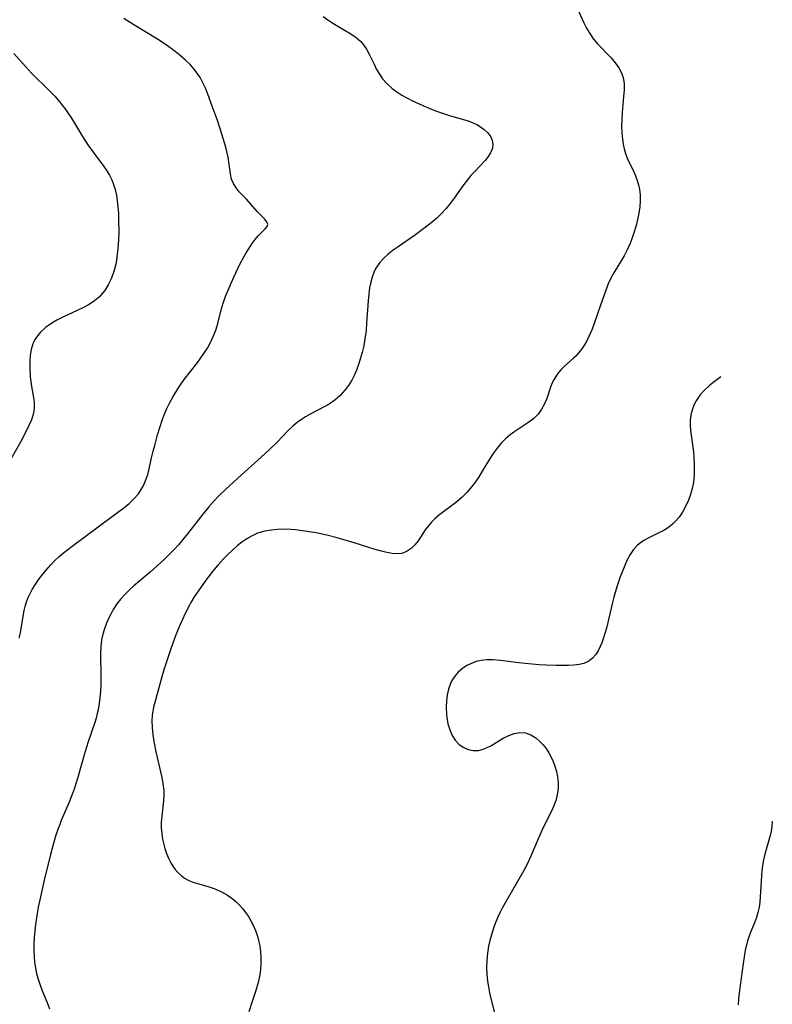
# Model space of a CAD drawing. Header units: inches. Extents: x 1073367 to 1082519, y 1569854 to 1574957.
# Tile 527 of 565: x 1081506 to 1081706, y 1573346 to 1573608. Entities that reach past the tile are written whole.
import ezdxf

# ---------------------------------------------------------------- set-up
doc = ezdxf.new("R2010")
doc.units = ezdxf.units.IN
doc.header["$MEASUREMENT"] = 0
doc.layers.add('CGG_CurvaNivelLidar_v1', color=7, linetype='Continuous', lineweight=30, true_color=0x008008)

msp = doc.modelspace()

# ---------------------------------------------------------------- linework, layer by layer
at = {"layer": 'CGG_CurvaNivelLidar_v1'}
for points in [[(1081653.6921, 1573612.1102, 77), (1081655.7978, 1573607.4606, 77), (1081656.5259, 1573605.9906, 77), (1081657.333, 1573604.5803, 77), (1081658.3583, 1573603.1177, 77), (1081659.4217, 1573601.8771, 77), (1081663.0367, 1573598.1222, 77), (1081664.143, 1573596.7998, 77), (1081665.0993, 1573595.42, 77), (1081665.7209, 1573594.263, 77), (1081666.2262, 1573592.8516, 77), (1081666.4761, 1573591.1667, 77), (1081666.4838, 1573589.544, 77), (1081666.3642, 1573587.8708, 77), (1081665.9554, 1573583.5567, 77), (1081665.8496, 1573581.7965, 77), (1081665.8218, 1573580.0482, 77), (1081665.9001, 1573578.2547, 77), (1081666.0552, 1573576.5043, 77), (1081666.2147, 1573575.1855, 77), (1081666.4603, 1573573.8983, 77), (1081666.8383, 1573572.6519, 77), (1081667.3309, 1573571.4298, 77), (1081669.0054, 1573567.9495, 77), (1081669.5312, 1573566.7416, 77), (1081669.9965, 1573565.5084, 77), (1081670.3545, 1573564.3313, 77), (1081670.6152, 1573563.1307, 77), (1081670.7761, 1573561.6729, 77), (1081670.7905, 1573560.1907, 77), (1081670.6591, 1573558.5045, 77), (1081670.405, 1573556.8071, 77), (1081670.0566, 1573555.1055, 77), (1081669.6782, 1573553.5768, 77), (1081669.0095, 1573551.3201, 77), (1081668.5583, 1573550.0148, 77), (1081668.058, 1573548.7305, 77), (1081667.319, 1573547.0874, 77), (1081666.4855, 1573545.5015, 77), (1081663.7344, 1573540.987, 77), (1081663.0442, 1573539.6943, 77), (1081662.2915, 1573538.0038, 77), (1081661.0904, 1573534.8257, 77), (1081660.1231, 1573532.1179, 77), (1081658.5625, 1573527.488, 77), (1081658.0003, 1573525.9838, 77), (1081657.1383, 1573524.0179, 77), (1081656.5572, 1573522.9046, 77), (1081655.9296, 1573521.8369, 77), (1081655.2243, 1573520.7628, 77), (1081654.47, 1573519.7562, 77), (1081653.6569, 1573518.8342, 77), (1081653.0409, 1573518.2371, 77), (1081650.5412, 1573516.0382, 77), (1081649.6596, 1573515.172, 77), (1081649.0908, 1573514.5314, 77), (1081648.569, 1573513.8529, 77), (1081647.7623, 1573512.5228, 77), (1081647.314, 1573511.5681, 77), (1081646.9249, 1573510.5816, 77), (1081645.9036, 1573507.5609, 77), (1081645.3267, 1573506.0923, 77), (1081644.5659, 1573504.6631, 77), (1081643.6031, 1573503.3933, 77), (1081642.4576, 1573502.2537, 77), (1081641.1729, 1573501.238, 77), (1081637.4196, 1573498.785, 77), (1081636.1779, 1573497.8579, 77), (1081634.992, 1573496.8381, 77), (1081633.8172, 1573495.6386, 77), (1081632.7267, 1573494.337, 77), (1081631.7129, 1573492.9535, 77), (1081630.727, 1573491.4385, 77), (1081628.7949, 1573488.1807, 77), (1081627.7926, 1573486.5696, 77), (1081626.7347, 1573485.0538, 77), (1081625.9513, 1573484.0455, 77), (1081624.727, 1573482.6437, 77), (1081623.4188, 1573481.329, 77), (1081622.0376, 1573480.107, 77), (1081620.9771, 1573479.2655, 77), (1081617.5098, 1573476.6552, 77), (1081616.2664, 1573475.598, 77), (1081615.2931, 1573474.6399, 77), (1081614.405, 1573473.6324, 77), (1081613.609, 1573472.5873, 77), (1081611.7116, 1573469.692, 77), (1081610.847, 1573468.6068, 77), (1081609.8884, 1573467.6657, 77), (1081608.8355, 1573466.9195, 77), (1081607.682, 1573466.4315, 77), (1081607.4354, 1573466.3707, 77), (1081606.1858, 1573466.2482, 77), (1081604.8544, 1573466.3518, 77), (1081603.4552, 1573466.612, 77), (1081601.9975, 1573466.9691, 77), (1081600.3366, 1573467.4225, 77), (1081598.6355, 1573467.9312, 77), (1081594.7518, 1573469.1879, 77), (1081590.2394, 1573470.4588, 77), (1081587.4677, 1573471.1594, 77), (1081584.6331, 1573471.7773, 77), (1081582.8041, 1573472.1141, 77), (1081580.9742, 1573472.3946, 77), (1081579.1472, 1573472.6056, 77), (1081577.8674, 1573472.702, 77), (1081576.1182, 1573472.7553, 77), (1081574.3877, 1573472.7126, 77), (1081572.6857, 1573472.5618, 77), (1081571.0244, 1573472.2821, 77), (1081569.4194, 1573471.8427, 77), (1081568.9951, 1573471.6903, 77), (1081567.5725, 1573471.0505, 77), (1081566.2092, 1573470.2623, 77), (1081564.8961, 1573469.3566, 77), (1081563.6277, 1573468.3564, 77), (1081562.3753, 1573467.2561, 77), (1081561.1611, 1573466.0918, 77), (1081559.9825, 1573464.8756, 77), (1081558.5418, 1573463.2718, 77), (1081557.436, 1573461.9485, 77), (1081555.3173, 1573459.2204, 77), (1081553.2422, 1573456.3357, 77), (1081552.2363, 1573454.8171, 77), (1081551.3035, 1573453.2606, 77), (1081550.8349, 1573452.3939, 77), (1081549.7266, 1573450.1647, 77), (1081549.0893, 1573448.7974, 77), (1081548.4753, 1573447.4148, 77), (1081547.3414, 1573444.6596, 77), (1081546.09, 1573441.2749, 77), (1081545.1675, 1573438.5673, 77), (1081544.1622, 1573435.392, 77), (1081543.627, 1573433.5754, 77), (1081541.7052, 1573426.7288, 77), (1081541.4026, 1573425.5028, 77), (1081541.187, 1573424.3976, 77), (1081541.0382, 1573423.2836, 77), (1081540.9591, 1573421.8779, 77), (1081541.0088, 1573420.0282, 77), (1081541.19, 1573418.1664, 77), (1081541.4661, 1573416.2984, 77), (1081541.9921, 1573413.5644, 77), (1081543.5885, 1573406.8117, 77), (1081543.9118, 1573405.077, 77), (1081544.093, 1573403.3446, 77), (1081544.1028, 1573401.974, 77), (1081544.0197, 1573400.6005, 77), (1081543.5671, 1573396.4251, 77), (1081543.4588, 1573394.8836, 77), (1081543.4533, 1573393.3468, 77), (1081543.5811, 1573391.86, 77), (1081543.8229, 1573390.3858, 77), (1081544.153, 1573388.9285, 77), (1081544.4403, 1573387.8799, 77), (1081544.8721, 1573386.5689, 77), (1081545.3837, 1573385.3023, 77), (1081545.9849, 1573384.0958, 77), (1081546.5319, 1573383.1948, 77), (1081547.1408, 1573382.3493, 77), (1081547.8949, 1573381.478, 77), (1081548.7271, 1573380.6995, 77), (1081549.6422, 1573380.0306, 77), (1081550.8167, 1573379.4012, 77), (1081552.082, 1573378.8965, 77), (1081553.4097, 1573378.4693, 77), (1081556.7317, 1573377.4927, 77), (1081558.0979, 1573377.0038, 77), (1081559.599, 1573376.3206, 77), (1081561.0323, 1573375.495, 77), (1081562.1721, 1573374.6925, 77), (1081563.2469, 1573373.7991, 77), (1081564.2509, 1573372.8215, 77), (1081565.0983, 1573371.8625, 77), (1081565.8858, 1573370.8481, 77), (1081566.6246, 1573369.7746, 77), (1081567.301, 1573368.6583, 77), (1081567.9068, 1573367.5013, 77), (1081568.531, 1573366.0569, 77), (1081569.0371, 1573364.5648, 77), (1081569.3266, 1573363.4668, 77), (1081569.6207, 1573361.9835, 77), (1081569.8212, 1573360.4446, 77), (1081569.9268, 1573358.8956, 77), (1081569.9403, 1573357.3451, 77), (1081569.8586, 1573355.801, 77), (1081569.7555, 1573354.8469, 77), (1081569.6054, 1573353.8997, 77), (1081569.234, 1573352.2992, 77), (1081568.5565, 1573350.1041, 77), (1081567.5147, 1573346.9868, 77), (1081566.7348, 1573344.4321, 77)], [(1081505.6988, 1573443.7824, 76), (1081506.0115, 1573445.1966, 76), (1081506.7533, 1573449.6934, 76), (1081507.0374, 1573451.1731, 76), (1081507.2844, 1573452.2023, 76), (1081507.5807, 1573453.2157, 76), (1081508.1098, 1573454.6442, 76), (1081508.602, 1573455.7136, 76), (1081509.1591, 1573456.7557, 76), (1081509.9231, 1573458.0093, 76), (1081510.7559, 1573459.2308, 76), (1081511.6441, 1573460.4242, 76), (1081512.82, 1573461.8804, 76), (1081514.0626, 1573463.2902, 76), (1081515.1763, 1573464.4481, 76), (1081516.3445, 1573465.5555, 76), (1081517.4761, 1573466.5284, 76), (1081519.7812, 1573468.319, 76), (1081523.59, 1573471.1298, 76), (1081527.7254, 1573474.2409, 76), (1081531.4396, 1573476.9374, 76), (1081533.4946, 1573478.4878, 76), (1081534.8975, 1573479.6589, 76), (1081536.1983, 1573480.8983, 76), (1081537.3588, 1573482.2303, 76), (1081538.1266, 1573483.3288, 76), (1081538.6214, 1573484.1876, 76), (1081539.0362, 1573485.0519, 76), (1081539.3924, 1573485.9454, 76), (1081539.8387, 1573487.3539, 76), (1081540.206, 1573488.8031, 76), (1081540.8732, 1573491.7678, 76), (1081541.3025, 1573493.4996, 76), (1081541.7119, 1573495.074, 76), (1081542.4914, 1573497.8463, 76), (1081543.7293, 1573501.8112, 76), (1081544.2274, 1573503.1758, 76), (1081544.9407, 1573504.8522, 76), (1081545.7428, 1573506.4929, 76), (1081546.4967, 1573507.8842, 76), (1081547.301, 1573509.2495, 76), (1081548.1535, 1573510.5863, 76), (1081549.5453, 1573512.5589, 76), (1081552.9142, 1573516.8541, 76), (1081553.813, 1573518.0505, 76), (1081554.8078, 1573519.4793, 76), (1081555.7294, 1573520.946, 76), (1081556.5613, 1573522.4548, 76), (1081557.2814, 1573524.0119, 76), (1081557.9135, 1573525.7376, 76), (1081558.4446, 1573527.5077, 76), (1081559.4114, 1573531.1081, 76), (1081559.9452, 1573532.905, 76), (1081560.6478, 1573534.9002, 76), (1081561.2823, 1573536.4887, 76), (1081561.9585, 1573538.0637, 76), (1081563.2432, 1573540.9058, 76), (1081564.4522, 1573543.415, 76), (1081565.2236, 1573544.8789, 76), (1081566.0271, 1573546.2876, 76), (1081566.8025, 1573547.5389, 76), (1081567.5965, 1573548.7143, 76), (1081568.4018, 1573549.795, 76), (1081569.2105, 1573550.7576, 76), (1081569.6676, 1573551.2427, 76), (1081571.1086, 1573552.6426, 76), (1081571.582, 1573553.2283, 76), (1081571.7708, 1573553.791, 76), (1081571.5263, 1573554.5003, 76), (1081570.884, 1573555.2761, 76), (1081568.9797, 1573557.2542, 76), (1081566.093, 1573560.5171, 76), (1081564.1784, 1573562.5198, 76), (1081563.321, 1573563.5549, 76), (1081562.6224, 1573564.6713, 76), (1081562.1475, 1573565.8675, 76), (1081561.8282, 1573567.227, 76), (1081561.2182, 1573571.6763, 76), (1081560.9164, 1573573.217, 76), (1081560.6199, 1573574.3723, 76), (1081559.2033, 1573578.9688, 76), (1081558.2763, 1573581.7438, 76), (1081557.0155, 1573585.2989, 76), (1081555.8277, 1573588.4759, 76), (1081555.1872, 1573590.0304, 76), (1081554.5265, 1573591.4756, 76), (1081553.7793, 1573592.8634, 76), (1081553.0044, 1573594.046, 76), (1081552.1367, 1573595.1679, 76), (1081551.1871, 1573596.2315, 76), (1081549.877, 1573597.5046, 76), (1081548.482, 1573598.7116, 76), (1081547.1883, 1573599.7507, 76), (1081544.7497, 1573601.5652, 76), (1081542.47, 1573603.1022, 76), (1081536.1251, 1573606.9079, 76), (1081533.4806, 1573608.5847, 76)], [(1081586.4543, 1573609.1418, 76.5), (1081587.7543, 1573608.1879, 76.5), (1081589.0806, 1573607.2869, 76.5), (1081590.8129, 1573606.2247, 76.5), (1081593.8271, 1573604.4632, 76.5), (1081595.2211, 1573603.5257, 76.5), (1081596.4697, 1573602.4693, 76.5), (1081596.8683, 1573602.0508, 76.5), (1081597.2447, 1573601.5981, 76.5), (1081598.044, 1573600.4129, 76.5), (1081598.736, 1573599.1284, 76.5), (1081600.0103, 1573596.4128, 76.5), (1081600.6942, 1573595.051, 76.5), (1081601.2616, 1573594.0654, 76.5), (1081602.2934, 1573592.5665, 76.5), (1081603.4798, 1573591.1799, 76.5), (1081604.8247, 1573589.9373, 76.5), (1081606.0574, 1573589.0387, 76.5), (1081607.3788, 1573588.229, 76.5), (1081608.7637, 1573587.4749, 76.5), (1081610.072, 1573586.8098, 76.5), (1081613.0154, 1573585.421, 76.5), (1081614.6495, 1573584.7136, 76.5), (1081616.3088, 1573584.055, 76.5), (1081618.2498, 1573583.3736, 76.5), (1081620.0921, 1573582.8029, 76.5), (1081623.4212, 1573581.8388, 76.5), (1081625.0177, 1573581.3228, 76.5), (1081626.5285, 1573580.7308, 76.5), (1081627.3298, 1573580.3478, 76.5), (1081628.0858, 1573579.9272, 76.5), (1081629.2844, 1573579.0998, 76.5), (1081630.2822, 1573578.1665, 76.5), (1081631.0248, 1573577.1302, 76.5), (1081631.414, 1573576.1642, 76.5), (1081631.5647, 1573575.1554, 76.5), (1081631.4673, 1573574.1364, 76.5), (1081630.9852, 1573572.8731, 76.5), (1081630.1863, 1573571.6426, 76.5), (1081629.5151, 1573570.8264, 76.5), (1081626.7882, 1573567.9105, 76.5), (1081625.7828, 1573566.7994, 76.5), (1081624.8122, 1573565.6447, 76.5), (1081623.8763, 1573564.4458, 76.5), (1081622.9779, 1573563.2127, 76.5), (1081621.289, 1573560.7691, 76.5), (1081620.2421, 1573559.3589, 76.5), (1081619.1278, 1573557.9941, 76.5), (1081617.9392, 1573556.6905, 76.5), (1081616.7091, 1573555.5031, 76.5), (1081615.5691, 1573554.5254, 76.5), (1081614.3894, 1573553.5862, 76.5), (1081611.0166, 1573551.0697, 76.5), (1081606.1274, 1573547.7016, 76.5), (1081605.0775, 1573546.9438, 76.5), (1081603.801, 1573545.9338, 76.5), (1081602.6192, 1573544.8612, 76.5), (1081601.5628, 1573543.7093, 76.5), (1081600.6699, 1573542.4567, 76.5), (1081600.4978, 1573542.1615, 76.5), (1081599.9365, 1573541.0004, 76.5), (1081599.4921, 1573539.7709, 76.5), (1081599.1431, 1573538.4867, 76.5), (1081598.8336, 1573536.9374, 76.5), (1081598.6047, 1573535.3443, 76.5), (1081598.4142, 1573533.4661, 76.5), (1081598.0324, 1573527.5451, 76.5), (1081597.8753, 1573525.6546, 76.5), (1081597.593, 1573523.3979, 76.5), (1081597.2564, 1573521.5774, 76.5), (1081596.8338, 1573519.7823, 76.5), (1081596.339, 1573518.0159, 76.5), (1081595.7794, 1573516.2846, 76.5), (1081595.3297, 1573515.0539, 76.5), (1081594.8261, 1573513.8557, 76.5), (1081594.0818, 1573512.393, 76.5), (1081593.22, 1573511.0077, 76.5), (1081592.2399, 1573509.7127, 76.5), (1081590.9715, 1573508.3579, 76.5), (1081589.5692, 1573507.1374, 76.5), (1081588.0541, 1573506.0529, 76.5), (1081586.9585, 1573505.3886, 76.5), (1081583.076, 1573503.3326, 76.5), (1081581.7985, 1573502.6198, 76.5), (1081580.9838, 1573502.1208, 76.5), (1081579.577, 1573501.1346, 76.5), (1081578.3949, 1573500.1455, 76.5), (1081577.2674, 1573499.0793, 76.5), (1081574.1362, 1573495.8571, 76.5), (1081572.2015, 1573493.9488, 76.5), (1081570.032, 1573491.9719, 76.5), (1081564.7452, 1573487.2758, 76.5), (1081560.5984, 1573483.4361, 76.5), (1081558.7632, 1573481.6304, 76.5), (1081557.4063, 1573480.2094, 76.5), (1081556.0929, 1573478.7496, 76.5), (1081554.8254, 1573477.2507, 76.5), (1081553.85, 1573476.0293, 76.5), (1081550.3932, 1573471.5297, 76.5), (1081549.2217, 1573470.0738, 76.5), (1081548.0096, 1573468.6521, 76.5), (1081546.8807, 1573467.4134, 76.5), (1081544.5085, 1573465.0047, 76.5), (1081543.2716, 1573463.8318, 76.5), (1081540.5328, 1573461.4078, 76.5), (1081536.1725, 1573457.7067, 76.5), (1081535.139, 1573456.768, 76.5), (1081533.8966, 1573455.5451, 76.5), (1081532.7337, 1573454.2648, 76.5), (1081531.6722, 1573452.9158, 76.5), (1081530.6759, 1573451.3989, 76.5), (1081530.0095, 1573450.2189, 76.5), (1081529.4048, 1573449.007, 76.5), (1081528.8617, 1573447.7683, 76.5), (1081528.3273, 1573446.3392, 76.5), (1081527.8919, 1573444.8804, 76.5), (1081527.5712, 1573443.3717, 76.5), (1081527.3537, 1573441.5134, 76.5), (1081527.2845, 1573439.6639, 76.5), (1081527.404, 1573433.5458, 76.5), (1081527.3677, 1573431.407, 76.5), (1081527.28, 1573429.7424, 76.5), (1081527.1366, 1573428.0837, 76.5), (1081526.9311, 1573426.4351, 76.5), (1081526.6536, 1573424.801, 76.5), (1081526.4328, 1573423.7684, 76.5), (1081526.1282, 1573422.5753, 76.5), (1081525.7814, 1573421.3924, 76.5), (1081524.0638, 1573416.2563, 76.5), (1081523.1606, 1573413.4015, 76.5), (1081521.1819, 1573406.5244, 76.5), (1081520.2848, 1573403.6939, 76.5), (1081519.6899, 1573402.0466, 76.5), (1081518.9659, 1573400.2109, 76.5), (1081516.8741, 1573395.3439, 76.5), (1081516.4522, 1573394.3005, 76.5), (1081516.0546, 1573393.2468, 76.5), (1081515.446, 1573391.4523, 76.5), (1081514.6181, 1573388.647, 76.5), (1081513.9939, 1573386.2785, 76.5), (1081512.328, 1573379.4639, 76.5), (1081511.3208, 1573375.0845, 76.5), (1081510.7735, 1573372.3049, 76.5), (1081510.2865, 1573369.4332, 76.5), (1081510.0285, 1573367.6971, 76.5), (1081509.816, 1573365.9637, 76.5), (1081509.6683, 1573364.2341, 76.5), (1081509.6016, 1573362.3449, 76.5), (1081509.6069, 1573360.7739, 76.5), (1081509.6662, 1573359.2131, 76.5), (1081509.7905, 1573357.6681, 76.5), (1081509.9951, 1573356.1457, 76.5), (1081510.3002, 1573354.654, 76.5), (1081510.6483, 1573353.4079, 76.5), (1081511.1547, 1573351.8673, 76.5), (1081511.72, 1573350.3372, 76.5), (1081513.1956, 1573346.6754, 76.5), (1081513.7851, 1573345.2675, 76.5)], [(1081504.2361, 1573599.2899, 75.5), (1081507.3587, 1573595.764, 75.5), (1081508.9162, 1573594.0722, 75.5), (1081509.9123, 1573593.0625, 75.5), (1081512.7166, 1573590.3739, 75.5), (1081514.0968, 1573589.0077, 75.5), (1081515.1524, 1573587.8843, 75.5), (1081516.1686, 1573586.7238, 75.5), (1081517.1434, 1573585.5277, 75.5), (1081518.0728, 1573584.2956, 75.5), (1081518.8255, 1573583.2175, 75.5), (1081519.5854, 1573582.0541, 75.5), (1081522.5199, 1573577.2297, 75.5), (1081523.9433, 1573575.023, 75.5), (1081525.5879, 1573572.6744, 75.5), (1081528.1747, 1573569.2539, 75.5), (1081528.9545, 1573568.1114, 75.5), (1081529.6618, 1573566.9284, 75.5), (1081530.2785, 1573565.7, 75.5), (1081530.7851, 1573564.4294, 75.5), (1081531.1852, 1573563.1157, 75.5), (1081531.5123, 1573561.618, 75.5), (1081531.7471, 1573560.0855, 75.5), (1081531.9228, 1573558.4744, 75.5), (1081532.0411, 1573556.8427, 75.5), (1081532.1092, 1573555.1408, 75.5), (1081532.1355, 1573551.7009, 75.5), (1081532.0943, 1573549.974, 75.5), (1081532.0024, 1573548.2822, 75.5), (1081531.86, 1573546.6045, 75.5), (1081531.6816, 1573545.0885, 75.5), (1081531.4321, 1573543.5972, 75.5), (1081531.133, 1573542.3109, 75.5), (1081530.7607, 1573541.0537, 75.5), (1081530.1259, 1573539.3571, 75.5), (1081529.355, 1573537.7463, 75.5), (1081528.4346, 1573536.2489, 75.5), (1081527.3377, 1573534.9014, 75.5), (1081527.0434, 1573534.6048, 75.5), (1081525.7417, 1573533.5162, 75.5), (1081524.2935, 1573532.5639, 75.5), (1081522.7435, 1573531.7084, 75.5), (1081521.1284, 1573530.9176, 75.5), (1081517.1368, 1573529.0584, 75.5), (1081515.7147, 1573528.3229, 75.5), (1081514.3526, 1573527.5311, 75.5), (1081513.4977, 1573526.9681, 75.5), (1081512.6867, 1573526.3704, 75.5), (1081511.3618, 1573525.1983, 75.5), (1081510.2638, 1573523.8781, 75.5), (1081509.7536, 1573523.0234, 75.5), (1081509.5648, 1573522.6354, 75.5), (1081509.3296, 1573522.0693, 75.5), (1081508.8897, 1573520.5764, 75.5), (1081508.6273, 1573519.0046, 75.5), (1081508.5039, 1573517.3802, 75.5), (1081508.491, 1573515.7256, 75.5), (1081508.6293, 1573513.3161, 75.5), (1081508.774, 1573512.0231, 75.5), (1081508.9582, 1573510.7471, 75.5), (1081509.4532, 1573507.7796, 75.5), (1081509.6276, 1573506.364, 75.5), (1081509.6776, 1573505.2479, 75.5), (1081509.598, 1573504.1685, 75.5), (1081509.3297, 1573503.0316, 75.5), (1081508.9178, 1573501.8985, 75.5), (1081508.2469, 1573500.3616, 75.5), (1081506.7951, 1573497.4381, 75.5), (1081505.9929, 1573495.938, 75.5), (1081503.2282, 1573490.9572, 75.5)], [(1081692.1845, 1573513.2534, 77.5), (1081690.1031, 1573511.7189, 77.5), (1081689.1616, 1573510.964, 77.5), (1081687.8335, 1573509.733, 77.5), (1081686.6515, 1573508.3932, 77.5), (1081685.6543, 1573506.943, 77.5), (1081685.036, 1573505.7383, 77.5), (1081684.5633, 1573504.474, 77.5), (1081684.2452, 1573503.1598, 77.5), (1081684.0793, 1573501.6537, 77.5), (1081684.0752, 1573500.1106, 77.5), (1081684.2113, 1573498.3824, 77.5), (1081684.9056, 1573493.3369, 77.5), (1081685.0386, 1573491.805, 77.5), (1081685.1146, 1573490.2668, 77.5), (1081685.1409, 1573488.8336, 77.5), (1081685.1094, 1573487.4062, 77.5), (1081684.9976, 1573485.9905, 77.5), (1081684.8222, 1573484.7871, 77.5), (1081684.576, 1573483.6, 77.5), (1081684.1371, 1573482.0146, 77.5), (1081683.5905, 1573480.4748, 77.5), (1081682.7576, 1573478.6182, 77.5), (1081682.0059, 1573477.2721, 77.5), (1081681.1509, 1573476.0202, 77.5), (1081680.179, 1573474.8884, 77.5), (1081679.4702, 1573474.2211, 77.5), (1081678.7161, 1573473.607, 77.5), (1081677.733, 1573472.9101, 77.5), (1081676.8263, 1573472.3645, 77.5), (1081675.888, 1573471.8692, 77.5), (1081673.0992, 1573470.5357, 77.5), (1081671.7636, 1573469.8002, 77.5), (1081670.8789, 1573469.1993, 77.5), (1081670.0618, 1573468.5133, 77.5), (1081669.0196, 1573467.3597, 77.5), (1081668.1164, 1573466.0465, 77.5), (1081667.3211, 1573464.611, 77.5), (1081666.6346, 1573463.1419, 77.5), (1081666.0212, 1573461.6443, 77.5), (1081665.4528, 1573460.0995, 77.5), (1081664.5791, 1573457.4288, 77.5), (1081663.7821, 1573454.6727, 77.5), (1081663.4158, 1573453.2802, 77.5), (1081661.7609, 1573446.5132, 77.5), (1081661.3561, 1573445.0329, 77.5), (1081660.9186, 1573443.6001, 77.5), (1081660.5546, 1573442.5598, 77.5), (1081660.1474, 1573441.5673, 77.5), (1081659.5552, 1573440.4066, 77.5), (1081658.8651, 1573439.3615, 77.5), (1081658.0684, 1573438.459, 77.5), (1081657.151, 1573437.7332, 77.5), (1081655.7843, 1573437.1007, 77.5), (1081654.509, 1573436.7969, 77.5), (1081653.1412, 1573436.6372, 77.5), (1081651.7001, 1573436.565, 77.5), (1081648.5079, 1573436.5357, 77.5), (1081645.7763, 1573436.6059, 77.5), (1081643.8649, 1573436.7321, 77.5), (1081640.2124, 1573437.0697, 77.5), (1081638.4879, 1573437.2652, 77.5), (1081633.6206, 1573437.9154, 77.5), (1081631.5806, 1573438.0693, 77.5), (1081630.01, 1573438.0611, 77.5), (1081628.4832, 1573437.8952, 77.5), (1081627.1611, 1573437.5808, 77.5), (1081625.8968, 1573437.1171, 77.5), (1081624.7023, 1573436.5159, 77.5), (1081623.5023, 1573435.7169, 77.5), (1081622.4182, 1573434.7807, 77.5), (1081621.4718, 1573433.7179, 77.5), (1081620.6936, 1573432.5316, 77.5), (1081620.3064, 1573431.7296, 77.5), (1081619.7947, 1573430.2689, 77.5), (1081619.4436, 1573428.7238, 77.5), (1081619.2343, 1573427.1252, 77.5), (1081619.1593, 1573425.5007, 77.5), (1081619.2515, 1573423.5571, 77.5), (1081619.3525, 1573422.7429, 77.5), (1081619.6701, 1573421.059, 77.5), (1081620.1311, 1573419.4547, 77.5), (1081620.7522, 1573417.9737, 77.5), (1081621.5644, 1573416.6699, 77.5), (1081622.5638, 1573415.6199, 77.5), (1081623.7244, 1573414.799, 77.5), (1081625.0065, 1573414.2161, 77.5), (1081626.3565, 1573413.9138, 77.5), (1081627.793, 1573413.9464, 77.5), (1081628.9924, 1573414.261, 77.5), (1081629.9142, 1573414.6532, 77.5), (1081631.0156, 1573415.2283, 77.5), (1081634.3711, 1573417.2013, 77.5), (1081635.8293, 1573417.9519, 77.5), (1081637.2928, 1573418.5085, 77.5), (1081638.7556, 1573418.7615, 77.5), (1081640.2379, 1573418.6127, 77.5), (1081641.6797, 1573418.0971, 77.5), (1081643.0438, 1573417.273, 77.5), (1081644.017, 1573416.4545, 77.5), (1081644.918, 1573415.5044, 77.5), (1081645.743, 1573414.4469, 77.5), (1081646.4838, 1573413.3001, 77.5), (1081647.0881, 1573412.1749, 77.5), (1081647.633, 1573410.9883, 77.5), (1081648.1044, 1573409.7637, 77.5), (1081648.5247, 1573408.3691, 77.5), (1081648.8214, 1573406.9469, 77.5), (1081648.9729, 1573405.5065, 77.5), (1081648.946, 1573403.8932, 77.5), (1081648.7979, 1573402.704, 77.5), (1081648.3973, 1573400.9511, 77.5), (1081647.8086, 1573399.231, 77.5), (1081647.1134, 1573397.6551, 77.5), (1081644.9216, 1573393.2939, 77.5), (1081644.3176, 1573392.0186, 77.5), (1081643.1821, 1573389.4293, 77.5), (1081641.6202, 1573385.6938, 77.5), (1081640.7927, 1573383.9097, 77.5), (1081639.8418, 1573382.0766, 77.5), (1081638.1655, 1573379.0771, 77.5), (1081634.7406, 1573373.314, 77.5), (1081634.0527, 1573372.051, 77.5), (1081633.4076, 1573370.7693, 77.5), (1081632.8135, 1573369.467, 77.5), (1081632.2108, 1573367.9669, 77.5), (1081631.674, 1573366.4442, 77.5), (1081631.2048, 1573364.9326, 77.5), (1081630.7993, 1573363.4057, 77.5), (1081630.4812, 1573361.9287, 77.5), (1081630.186, 1573360.0466, 77.5), (1081630.0042, 1573358.153, 77.5), (1081629.9351, 1573356.255, 77.5), (1081629.9883, 1573354.3595, 77.5), (1081630.0456, 1573353.6293, 77.5), (1081630.1578, 1573352.6515, 77.5), (1081630.4066, 1573351.0966, 77.5), (1081630.7201, 1573349.5459, 77.5), (1081632.2223, 1573343.3786, 77.5)], [(1081705.8783, 1573395.156, 78), (1081705.7476, 1573393.699, 78), (1081705.553, 1573392.5363, 78), (1081705.2901, 1573391.3709, 78), (1081703.8895, 1573386.3625, 78), (1081703.5295, 1573384.8694, 78), (1081703.245, 1573383.3594, 78), (1081703.0751, 1573382.0275, 78), (1081702.9625, 1573380.6867, 78), (1081702.6948, 1573374.9649, 78), (1081702.5739, 1573373.6458, 78), (1081702.3568, 1573372.2707, 78), (1081702.0479, 1573370.9119, 78), (1081701.6532, 1573369.5746, 78), (1081701.1457, 1573368.1677, 78), (1081700.0282, 1573365.3822, 78), (1081699.3114, 1573363.3697, 78), (1081699.0763, 1573362.5528, 78), (1081698.6816, 1573360.8489, 78), (1081698.3726, 1573359.1124, 78), (1081698.1184, 1573357.3565, 78), (1081697.0886, 1573349.5394, 78), (1081696.9046, 1573347.8912, 78), (1081696.789, 1573346.301, 78)]]:
    msp.add_polyline3d(points, dxfattribs=at)

doc.saveas('drawing.dxf')
